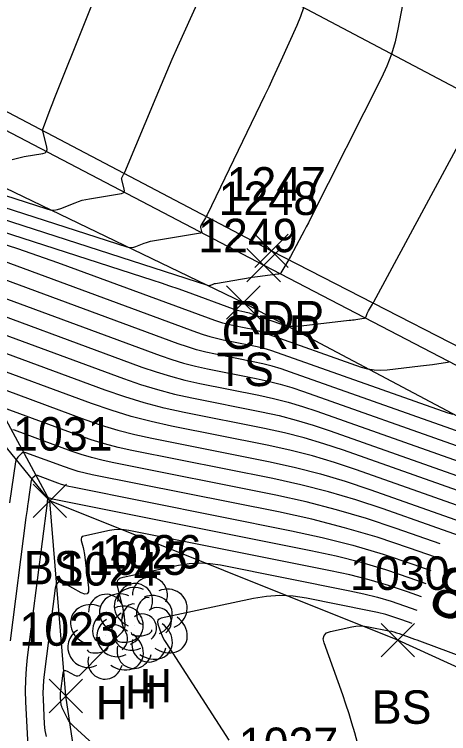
# Model space of a CAD drawing. Extents: x 1650836 to 1652450, y 332578 to 333908.
# Drawn here: x 1651986.84 to 1652012.81, y 332802.49 to 332845.46 of the extents above; entities that cross this region are included whole.
import ezdxf

# ---------------------------------------------------------------- set-up
doc = ezdxf.new("R2010")
doc.units = 0
for name, color, linetype in [('L_A', 7, 'Continuous'), ('L_I', 7, 'Continuous'), ('L_TIC', 7, 'Continuous'), ('LELB', 7, 'Continuous'), ('LSOGCMA', 7, 'Continuous'), ('LSOGCMA_T', 7, 'Continuous'), ('LSOGCMI', 7, 'Continuous'), ('LTD', 7, 'Continuous'), ('P_A', 7, 'Continuous'), ('P_I', 7, 'Continuous'), ('P_TIC', 7, 'Continuous'), ('PET', 7, 'Continuous'), ('PRC', 7, 'Continuous'), ('R_A', 7, 'Continuous'), ('R_I', 7, 'Continuous'), ('R_TIC', 7, 'Continuous'), ('RGR', 7, 'Continuous')]:
    doc.layers.add(name, color=color, linetype=linetype)

msp = doc.modelspace()

# ---------------------------------------------------------------- linework, layer by layer
at = {"layer": 'L_TIC'}
for points in [[(1651999.53, 332827.254), (1652001.53, 332829.254)], [(1652001.53, 332827.254), (1651999.53, 332829.254)], [(1651987.967, 332815.401), (1651989.967, 332817.401)], [(1651989.967, 332815.401), (1651987.967, 332817.401)], [(1651987.967, 332815.401), (1651989.967, 332817.401)], [(1651989.967, 332815.401), (1651987.967, 332817.401)], [(1652008.772, 332807.074), (1652010.772, 332809.074)], [(1652010.772, 332807.074), (1652008.772, 332809.074)], [(1651988.915, 332803.738), (1651990.915, 332805.738)], [(1651990.915, 332803.738), (1651988.915, 332805.738)]]:
    msp.add_lwpolyline(points, dxfattribs=at)
at = {"layer": 'LELB'}
for points in [[(1651844.759, 332915.941), (1651880.379, 332894.976), (1651917.082, 332874.787), (1651949.824, 332853.945), (1651967.074, 332844.342), (1652000.53, 332828.254), (1652035.357, 332809.776), (1652067.23, 332793.489), (1652106.029, 332773.108), (1652143.274, 332753.324), (1652172.167, 332734.049)], [(1652048.756, 332662.461), (1652082.555, 332678.298), (1652130.366, 332703.201), (1652148.083, 332715.406), (1652159.47, 332726.367), (1652148.02, 332734.227), (1652128.413, 332739.339), (1652116.951, 332747.33), (1652106.793, 332756.875), (1652094.604, 332761.138), (1652083.802, 332764.466), (1652074.482, 332770.284), (1652065.17, 332770.428), (1652062.989, 332774.387), (1652054.537, 332784.724), (1652034.993, 332796.475), (1652025.062, 332801.1), (1652009.772, 332808.074), (1651988.967, 332816.401), (1651980.006, 332832.954), (1651960.575, 332843.477), (1651932.852, 332862.75), (1651890.753, 332886.019), (1651847.527, 332911.35)], [(1651992.104, 332790.093), (1651989.915, 332804.738), (1651988.967, 332816.401), (1651977.078, 332830.976), (1651959.162, 332840.786), (1651931.328, 332859.703), (1651889.406, 332883.733), (1651845.231, 332908.813)]]:
    msp.add_lwpolyline(points, dxfattribs=at)
at = {"layer": 'LSOGCMA'}
for points in [[(1651982.149, 332830.026), (1651995.555, 332825.088), (1651996.253, 332824.846), (1651996.958, 332824.632), (1651997.672, 332824.446), (1651998.393, 332824.287), (1652001.294, 332823.708), (1652002.016, 332823.551), (1652002.73, 332823.368), (1652003.438, 332823.16), (1652004.139, 332822.926), (1652023.056, 332816.244)], [(1652011.466, 332811.448), (1652010.51, 332811.786), (1652009.048, 332812.273), (1652007.572, 332812.707), (1652006.082, 332813.089), (1652004.576, 332813.417), (1651989.131, 332816.501), (1651989.103, 332816.507), (1651989.076, 332816.514), (1651989.049, 332816.522), (1651989.023, 332816.532), (1651988.874, 332816.586), (1651988.869, 332816.587), (1651988.865, 332816.587), (1651988.861, 332816.586), (1651988.857, 332816.583), (1651988.843, 332816.568), (1651988.84, 332816.565), (1651988.837, 332816.561), (1651988.836, 332816.556), (1651988.834, 332816.551), (1651988.811, 332816.393), (1651988.807, 332816.365), (1651988.803, 332816.337), (1651988.8, 332816.309), (1651988.796, 332816.281), (1651987.617, 332807.027), (1651987.548, 332806.369), (1651987.508, 332805.709), (1651987.497, 332805.049), (1651987.515, 332804.387), (1651987.645, 332801.738)]]:
    msp.add_lwpolyline(points, dxfattribs=at)
at = {"layer": 'LSOGCMI'}
for points in [[(1652011.709, 332854.654), (1652009.779, 332844.576), (1652009.608, 332843.822), (1652009.386, 332843.086), (1652009.113, 332842.367), (1652008.789, 332841.665), (1652004.553, 332833.263), (1652004.427, 332833.015), (1652004.299, 332832.769), (1652004.17, 332832.523), (1652004.039, 332832.278), (1652003.351, 332831.002), (1652003.299, 332830.907), (1652003.246, 332830.812), (1652003.192, 332830.718), (1652003.138, 332830.624), (1652002.785, 332830.026), (1652002.782, 332830.02), (1652002.778, 332830.014), (1652002.775, 332830.007), (1652002.773, 332830.001), (1652002.761, 332829.971), (1652002.757, 332829.964), (1652002.753, 332829.959), (1652002.747, 332829.956), (1652002.74, 332829.954), (1652002.659, 332829.943), (1652002.643, 332829.94), (1652002.627, 332829.938), (1652002.611, 332829.936), (1652002.594, 332829.934), (1652001.687, 332829.826), (1652001.53, 332829.807), (1652001.374, 332829.785), (1652001.218, 332829.762), (1652001.062, 332829.737), (1651998.87, 332829.373), (1651998.83, 332829.365), (1651998.79, 332829.355), (1651998.751, 332829.343), (1651998.713, 332829.329), (1651998.562, 332829.268), (1651998.524, 332829.256), (1651998.485, 332829.251), (1651998.447, 332829.253), (1651998.408, 332829.262), (1651976.302, 332836.389)], [(1651986.711, 332836.788), (1651986.945, 332836.861), (1651987.182, 332836.921), (1651987.422, 332836.967), (1651988.546, 332837.154), (1651988.685, 332837.198), (1651988.773, 332837.276), (1651988.808, 332837.388), (1651988.791, 332837.534), (1651988.537, 332838.499), (1651988.535, 332838.503), (1651988.534, 332838.507), (1651988.532, 332838.511), (1651988.529, 332838.515), (1651988.519, 332838.53), (1651988.517, 332838.534), (1651988.515, 332838.538), (1651988.516, 332838.542), (1651988.517, 332838.546), (1651988.988, 332839.775), (1651989.068, 332839.981), (1651989.148, 332840.186), (1651989.229, 332840.392), (1651989.31, 332840.597), (1651992.762, 332849.263)], [(1651973.871, 332838.643), (1651988.778, 332833.837), (1651988.993, 332833.787), (1651989.206, 332833.775), (1651989.418, 332833.802), (1651989.629, 332833.868), (1651990.468, 332834.208), (1651990.68, 332834.287), (1651990.895, 332834.354), (1651991.113, 332834.409), (1651991.335, 332834.452), (1651993.251, 332834.77), (1651993.343, 332834.8), (1651993.402, 332834.852), (1651993.425, 332834.926), (1651993.414, 332835.023), (1651993.265, 332835.59), (1651993.258, 332835.63), (1651993.259, 332835.669), (1651993.268, 332835.707), (1651993.286, 332835.744), (1651993.372, 332835.89), (1651993.393, 332835.927), (1651993.412, 332835.965), (1651993.43, 332836.003), (1651993.447, 332836.041), (1651995.312, 332840.522), (1651995.631, 332841.281), (1651995.956, 332842.038), (1651996.285, 332842.792), (1651996.62, 332843.543), (1651998.335, 332847.353)], [(1652004.137, 332845.864), (1652003.95, 332845.33), (1652003.733, 332844.806), (1652002.782, 332842.692), (1652002.544, 332842.168), (1652002.302, 332841.645), (1652002.056, 332841.124), (1652001.807, 332840.605), (1651998.361, 332833.481), (1651998.338, 332833.435), (1651998.314, 332833.39), (1651998.29, 332833.345), (1651998.264, 332833.3), (1651998, 332832.851), (1651997.985, 332832.82), (1651997.977, 332832.788), (1651997.976, 332832.755), (1651997.982, 332832.721), (1651998.04, 332832.501), (1651998.045, 332832.458), (1651998.034, 332832.425), (1651998.008, 332832.402), (1651997.967, 332832.389), (1651995.102, 332831.913), (1651994.971, 332831.887), (1651994.842, 332831.855), (1651994.716, 332831.815), (1651994.591, 332831.768), (1651994.095, 332831.568), (1651993.971, 332831.529), (1651993.846, 332831.513), (1651993.72, 332831.52), (1651993.593, 332831.549), (1651975.086, 332837.516)], [(1651977.517, 332835.262), (1651995.123, 332829.586), (1651995.624, 332829.422), (1651996.124, 332829.252), (1651996.622, 332829.077), (1651997.118, 332828.897), (1651999.919, 332827.866), (1652000.005, 332827.836), (1652000.092, 332827.81), (1652000.179, 332827.787), (1652000.268, 332827.768), (1652000.623, 332827.696), (1652000.712, 332827.677), (1652000.8, 332827.655), (1652000.887, 332827.629), (1652000.973, 332827.6), (1652002.701, 332826.99), (1652003.019, 332826.897), (1652003.342, 332826.842), (1652003.669, 332826.825), (1652004.001, 332826.846), (1652006.862, 332827.186), (1652006.959, 332827.198), (1652007.057, 332827.21), (1652007.154, 332827.223), (1652007.251, 332827.237), (1652007.742, 332827.306), (1652007.785, 332827.317), (1652007.821, 332827.338), (1652007.849, 332827.367), (1652007.87, 332827.406), (1652007.942, 332827.589), (1652007.959, 332827.629), (1652007.977, 332827.667), (1652007.996, 332827.705), (1652008.017, 332827.742), (1652008.261, 332828.157), (1652008.28, 332828.189), (1652008.299, 332828.222), (1652008.317, 332828.254), (1652008.335, 332828.287), (1652014.494, 332839.708)], [(1651980.497, 332832.826), (1651997.737, 332826.477), (1651998.129, 332826.341), (1651998.525, 332826.221), (1651998.925, 332826.117), (1651999.33, 332826.027), (1652000.959, 332825.702), (1652001.364, 332825.614), (1652001.765, 332825.511), (1652002.162, 332825.394), (1652002.556, 332825.263), (1652012.753, 332821.661), (1652013.059, 332821.572)], [(1652012.823, 332824.678), (1652012.745, 332824.658), (1652011.844, 332824.531), (1652011.666, 332824.506), (1652011.487, 332824.482), (1652011.308, 332824.459), (1652011.129, 332824.438), (1652009.132, 332824.2), (1652008.742, 332824.176), (1652008.357, 332824.196), (1652007.977, 332824.261), (1652007.602, 332824.37), (1652001.764, 332826.432), (1652001.524, 332826.512), (1652001.282, 332826.583), (1652001.038, 332826.646), (1652000.791, 332826.699), (1651999.799, 332826.897), (1651999.552, 332826.952), (1651999.308, 332827.015), (1651999.067, 332827.089), (1651998.828, 332827.171), (1651990.631, 332830.19), (1651989.442, 332830.621), (1651988.249, 332831.04), (1651987.051, 332831.447), (1651985.849, 332831.841)], [(1652017.904, 332818.953), (1652003.347, 332824.095), (1652002.8, 332824.277), (1652002.248, 332824.44), (1652001.69, 332824.582), (1652001.126, 332824.705), (1651998.862, 332825.157), (1651998.299, 332825.281), (1651997.742, 332825.427), (1651997.191, 332825.594), (1651996.646, 332825.783), (1651981.476, 332831.369)], [(1651982.821, 332828.682), (1651994.464, 332824.394), (1651995.315, 332824.099), (1651996.175, 332823.838), (1651997.045, 332823.611), (1651997.924, 332823.417), (1652001.461, 332822.711), (1652002.341, 332822.519), (1652003.213, 332822.296), (1652004.076, 332822.042), (1652004.93, 332821.757), (1652028.207, 332813.536)], [(1651983.494, 332827.338), (1651993.373, 332823.699), (1651994.377, 332823.352), (1651995.392, 332823.044), (1651996.418, 332822.776), (1651997.456, 332822.547), (1652001.629, 332821.714), (1652002.667, 332821.488), (1652003.696, 332821.225), (1652004.714, 332820.925), (1652005.722, 332820.589), (1652033.359, 332810.827)], [(1652033.852, 332809.764), (1652006.514, 332819.42), (1652005.352, 332819.808), (1652004.178, 332820.153), (1652002.993, 332820.456), (1652001.797, 332820.717), (1651996.987, 332821.677), (1651995.791, 332821.94), (1651994.608, 332822.249), (1651993.438, 332822.604), (1651992.281, 332823.005), (1651984.166, 332825.994)], [(1652031.394, 332809.743), (1652007.305, 332818.252), (1652005.99, 332818.69), (1652004.661, 332819.081), (1652003.319, 332819.424), (1652001.964, 332819.72), (1651996.246, 332820.862), (1651995.027, 332821.13), (1651993.822, 332821.445), (1651992.63, 332821.806), (1651991.451, 332822.215), (1651984.839, 332824.65)], [(1651985.511, 332823.306), (1651991.046, 332821.267), (1651992.033, 332820.926), (1651993.031, 332820.623), (1651994.04, 332820.359), (1651995.06, 332820.135), (1652002.132, 332818.723), (1652003.645, 332818.393), (1652005.144, 332818.009), (1652006.627, 332817.573), (1652008.097, 332817.083), (1652028.936, 332809.722)], [(1652026.477, 332809.702), (1652008.888, 332815.914), (1652007.265, 332816.455), (1652005.626, 332816.938), (1652003.971, 332817.361), (1652002.299, 332817.726), (1651993.874, 332819.408), (1651993.053, 332819.589), (1651992.24, 332819.801), (1651991.436, 332820.045), (1651990.642, 332820.32), (1651986.184, 332821.962)], [(1652012.303, 332813.819), (1652009.68, 332814.746), (1652007.903, 332815.338), (1652006.109, 332815.866), (1652004.297, 332816.33), (1652002.467, 332816.729), (1651992.688, 332818.681), (1651992.065, 332818.818), (1651991.449, 332818.979), (1651990.84, 332819.164), (1651990.237, 332819.373), (1651986.856, 332820.618), (1651986.752, 332820.643)], [(1652012.024, 332813.029), (1652010.471, 332813.577), (1652008.541, 332814.221), (1652006.591, 332814.794), (1652004.623, 332815.298), (1652002.635, 332815.732), (1651991.502, 332817.955), (1651991.078, 332818.048), (1651990.658, 332818.158), (1651990.243, 332818.284), (1651989.832, 332818.426), (1651987.529, 332819.274), (1651987.458, 332819.291), (1651987.391, 332819.287), (1651987.329, 332819.263), (1651987.271, 332819.218), (1651987.05, 332818.997), (1651987, 332818.939), (1651986.961, 332818.876), (1651986.933, 332818.807), (1651986.916, 332818.732), (1651986.557, 332816.279)], [(1651986.617, 332808.024), (1651987.557, 332815.409), (1651987.587, 332815.641), (1651987.619, 332815.873), (1651987.651, 332816.105), (1651987.684, 332816.336), (1651987.875, 332817.642), (1651987.884, 332817.681), (1651987.899, 332817.718), (1651987.92, 332817.752), (1651987.946, 332817.783), (1651988.064, 332817.9), (1651988.095, 332817.924), (1651988.128, 332817.937), (1651988.164, 332817.939), (1651988.201, 332817.93), (1651989.427, 332817.479), (1651989.646, 332817.403), (1651989.867, 332817.336), (1651990.091, 332817.278), (1651990.316, 332817.228), (1652003.414, 332814.613), (1652005.256, 332814.211), (1652007.08, 332813.744), (1652008.886, 332813.213), (1652010.675, 332812.616), (1652011.745, 332812.239)], [(1652011.187, 332810.658), (1652010.345, 332810.955), (1652009.21, 332811.333), (1652008.064, 332811.67), (1652006.907, 332811.966), (1652005.739, 332812.221), (1651993.691, 332814.627), (1651993.4, 332814.67), (1651993.108, 332814.683), (1651992.817, 332814.666), (1651992.527, 332814.619), (1651990.995, 332814.292), (1651990.906, 332814.259), (1651990.849, 332814.205), (1651990.827, 332814.131), (1651990.838, 332814.036), (1651990.948, 332813.615), (1651990.974, 332813.509), (1651990.996, 332813.403), (1651991.015, 332813.296), (1651991.03, 332813.189), (1651991.269, 332811.194), (1651991.268, 332810.963), (1651991.196, 332810.839), (1651991.053, 332810.82), (1651990.84, 332810.906), (1651989.844, 332811.465), (1651989.621, 332811.552), (1651989.452, 332811.533), (1651989.336, 332811.408), (1651989.273, 332811.178), (1651988.618, 332806.03), (1651988.579, 332805.659), (1651988.556, 332805.286), (1651988.55, 332804.914), (1651988.56, 332804.54), (1651988.634, 332803.044), (1651988.671, 332802.675), (1651988.745, 332802.316)], [(1651998.137, 332795.851), (1651990.374, 332802.927), (1651990.271, 332803.031), (1651990.178, 332803.142), (1651990.096, 332803.261), (1651990.025, 332803.389), (1651989.707, 332804.026), (1651989.673, 332804.104), (1651989.647, 332804.184), (1651989.631, 332804.266), (1651989.622, 332804.35), (1651989.605, 332804.693), (1651989.603, 332804.778), (1651989.604, 332804.864), (1651989.609, 332804.949), (1651989.618, 332805.034), (1651989.754, 332806.096), (1651989.781, 332806.196), (1651989.831, 332806.25), (1651989.905, 332806.258), (1651990.002, 332806.22), (1651990.434, 332805.978), (1651990.54, 332805.936), (1651990.64, 332805.931), (1651990.735, 332805.964), (1651990.824, 332806.034), (1651993.303, 332808.577), (1651993.389, 332808.686), (1651993.445, 332808.804), (1651993.472, 332808.932), (1651993.47, 332809.07), (1651993.401, 332809.642), (1651993.381, 332809.785), (1651993.357, 332809.927), (1651993.328, 332810.068), (1651993.293, 332810.207), (1651993.008, 332811.292), (1651992.985, 332811.497), (1651993.033, 332811.658), (1651993.155, 332811.774), (1651993.348, 332811.845), (1651996.656, 332812.552), (1651997.285, 332812.654), (1651997.913, 332812.69), (1651998.542, 332812.662), (1651999.172, 332812.569), (1652006.902, 332811.026), (1652007.733, 332810.844), (1652008.557, 332810.633), (1652009.372, 332810.393), (1652010.18, 332810.124), (1652010.908, 332809.867)], [(1652010.629, 332809.077), (1652010.014, 332809.294), (1652009.534, 332809.454), (1652009.049, 332809.597), (1652008.559, 332809.722), (1652008.064, 332809.83), (1652004.302, 332810.581), (1652003.51, 332810.698), (1652002.718, 332810.734), (1652001.926, 332810.688), (1652001.135, 332810.56), (1651995.618, 332809.38), (1651995.496, 332809.335), (1651995.423, 332809.263), (1651995.4, 332809.163), (1651995.426, 332809.035), (1651995.628, 332808.469), (1651995.683, 332808.33), (1651995.745, 332808.194), (1651995.815, 332808.062), (1651995.893, 332807.934), (1651999.669, 332802.087)], [(1652007.882, 332799.981), (1652007.191, 332802.531), (1652007.029, 332803.106), (1652006.855, 332803.677), (1652006.671, 332804.245), (1652006.475, 332804.809), (1652005.366, 332807.903), (1652005.314, 332808.159), (1652005.361, 332808.36), (1652005.507, 332808.506), (1652005.752, 332808.597), (1652007.016, 332808.867), (1652007.269, 332808.908), (1652007.521, 332808.923), (1652007.774, 332808.911), (1652008.027, 332808.874), (1652009.227, 332808.634), (1652009.385, 332808.6), (1652009.541, 332808.56), (1652009.696, 332808.514), (1652009.849, 332808.463), (1652010.459, 332808.248), (1652010.611, 332808.193), (1652010.764, 332808.139), (1652010.916, 332808.083), (1652011.067, 332808.027), (1652024.407, 332803.072)]]:
    msp.add_lwpolyline(points, dxfattribs=at)
at = {"layer": 'LTD'}
for p, q in [((1651994.905, 332809.354), (1651994.905, 332809.354)), ((1651994.905, 332809.354), (1651994.905, 332809.354)), ((1651994.017, 332808.972), (1651994.017, 332808.972)), ((1651994.017, 332808.972), (1651994.017, 332808.972)), ((1651992.28, 332808.333), (1651992.28, 332808.333)), ((1651992.28, 332808.333), (1651992.28, 332808.333))]:
    msp.add_line(p, q, dxfattribs=at)
for centre in [(1651994.952, 332810.788), (1651994.064, 332810.406), (1651992.326, 332809.767)]:
    msp.add_arc(centre, 1.047, 335.5272, 180.9563, dxfattribs=at)
for centre, major_axis, ratio, start_param, end_param in [((1651994.113, 332810.02), (1.21, -0.512), 0.895232, 1.570796, 4.712389), ((1651995.947, 332809.937), (-1.141, -0.483), 0.949671, 1.570796, 4.712389), ((1651993.225, 332809.639), (1.21, -0.512), 0.895232, 1.570796, 4.712389), ((1651995.058, 332809.556), (-1.141, -0.483), 0.949671, 1.570796, 4.712389), ((1651994.697, 332809.812), (-0.208, -0.792), 0.645439, 3.141593, 6.283185), ((1651991.488, 332808.999), (1.21, -0.512), 0.895232, 1.570796, 4.712389), ((1651993.321, 332808.916), (-1.141, -0.483), 0.949671, 1.570796, 4.712389), ((1651993.808, 332809.431), (-0.208, -0.792), 0.645439, 3.141593, 6.283185), ((1651995.405, 332809.187), (-0.5, 0.667), 0.989748, 3.141593, 6.283185), ((1651992.071, 332808.791), (-0.208, -0.792), 0.645439, 3.141593, 6.283185), ((1651993.822, 332808.645), (0.584, -1.042), 0.959034, 3.141593, 6.283185), ((1651994.517, 332808.806), (-0.5, 0.667), 0.989748, 3.141593, 6.283185), ((1651992.934, 332808.264), (0.584, -1.042), 0.959034, 3.141593, 6.283185), ((1651992.78, 332808.166), (-0.5, 0.667), 0.989748, 3.141593, 6.283185), ((1651995.905, 332808.521), (-1.09, 0.792), 0.841452, 1.570796, 4.712389), ((1651991.196, 332807.624), (0.584, -1.042), 0.959034, 3.141593, 6.283185), ((1651994.447, 332808.604), (-0.625, -0.083), 0.423636, 0, 3.141593), ((1651995.017, 332808.139), (-1.09, 0.792), 0.841452, 1.570796, 4.712389), ((1651993.28, 332807.5), (-1.09, 0.792), 0.841452, 1.570796, 4.712389), ((1651993.559, 332808.222), (-0.625, -0.083), 0.423636, 0, 3.141593), ((1651994.906, 332807.854), (0.265, 1.061), 0.942809, 1.570796, 4.712389), ((1651991.821, 332807.583), (-0.625, -0.083), 0.423636, 0, 3.141593), ((1651994.017, 332807.472), (0.265, 1.061), 0.942809, 1.570796, 4.712389), ((1651992.28, 332806.833), (0.265, 1.061), 0.942809, 1.570796, 4.712389)]:
    msp.add_ellipse(centre, major_axis=major_axis, ratio=ratio, start_param=start_param, end_param=end_param, dxfattribs=at)
at = {"layer": 'P_TIC'}
for points in [[(1652001.223, 332830.337), (1652003.223, 332832.337)], [(1652003.223, 332830.337), (1652001.223, 332832.337)]]:
    msp.add_lwpolyline(points, dxfattribs=at)
at = {"layer": 'PET'}
msp.add_lwpolyline([(1651764.546, 332972.615), (1651784.506, 332958.597), (1651809.702, 332941.927), (1651846.26, 332918.158), (1651881.765, 332897.162), (1651918.116, 332876.642), (1651951.432, 332858.415), (1651975.296, 332845.48), (1652002.223, 332831.337), (1652037.173, 332813.417), (1652069.296, 332796.636), (1652107.428, 332776.545), (1652145.079, 332756.921), (1652175.234, 332740.226), (1652190.754, 332731.861), (1652206.573, 332723.523), (1652239.422, 332706.921), (1652282.404, 332684.366), (1652332.494, 332658.525), (1652365.542, 332641.171), (1652388.914, 332629.021)], dxfattribs=at)
at = {"layer": 'PRC'}
msp.add_lwpolyline([(1651773.612, 332982.822), (1651792.672, 332969.525), (1651816.542, 332953.47), (1651853.779, 332929.89), (1651888.829, 332909.027), (1651925.09, 332888.189), (1651957.726, 332870.48), (1651982.519, 332857.297), (1652019.654, 332837.681), (1652042.767, 332825.192), (1652076.048, 332808.311), (1652114.48, 332787.851), (1652150.944, 332769.103), (1652185.791, 332750.516), (1652225.777, 332729.89), (1652246.28, 332718.635), (1652288.707, 332696.529), (1652339.002, 332669.86), (1652372.556, 332652.699), (1652395.364, 332640.33)], dxfattribs=at)
at = {"layer": 'R_TIC'}
for points in [[(1652000.752, 332829.477), (1652002.752, 332831.477)], [(1652002.752, 332829.477), (1652000.752, 332831.477)]]:
    msp.add_lwpolyline(points, dxfattribs=at)
at = {"layer": 'RGR'}
msp.add_lwpolyline([(1651963.926, 332842.71), (1651967.074, 332844.342), (1651975.028, 332844.451), (1652001.752, 332830.477), (1652036.76, 332812.304), (1652068.698, 332795.548), (1652107.135, 332775.504), (1652144.421, 332755.8), (1652165.98, 332744.268), (1652170.761, 332738.792), (1652172.167, 332734.049)], dxfattribs=at)

# ---------------------------------------------------------------- texts
at = {"layer": 'L_A'}
for s, p in [('TS', (1651998.939, 332823.254)), ('BS', (1651987.408, 332811.401)), ('BS', (1651987.408, 332811.401)), ('H', (1651994.338, 332804.354)), ('H', (1651993.45, 332803.972)), ('H', (1651991.713, 332803.333)), ('BS', (1652008.213, 332803.074))]:
    msp.add_text(s, height=2, dxfattribs=at).set_placement(p)
at = {"layer": 'L_I'}
for s, p in [('1249', (1651997.829, 332831.254)), ('1031', (1651986.762, 332819.401)), ('1031', (1651986.762, 332819.401)), ('1026', (1651992.079, 332812.354)), ('1025', (1651991.245, 332811.972)), ('1024', (1651989.508, 332811.333)), ('1030', (1652006.914, 332811.074)), ('1023', (1651987.144, 332807.738)), ('1027', (1652000.26, 332800.849))]:
    msp.add_text(s, height=2, dxfattribs=at).set_placement(p)
at = {"layer": 'LSOGCMA_T'}
msp.add_text('810', height=3, rotation=340.5588, dxfattribs=at).set_placement((1652011.476, 332809.845))
at = {"layer": 'P_A'}
msp.add_text('RDP', height=2, dxfattribs=at).set_placement((1651999.711, 332826.337))
at = {"layer": 'P_I'}
msp.add_text('1247', height=2, dxfattribs=at).set_placement((1651999.53, 332834.337))
at = {"layer": 'R_A'}
msp.add_text('GRR', height=2, dxfattribs=at).set_placement((1651999.24, 332825.477))
at = {"layer": 'R_I'}
msp.add_text('1248', height=2, dxfattribs=at).set_placement((1651999.059, 332833.477))

doc.saveas('drawing.dxf')
